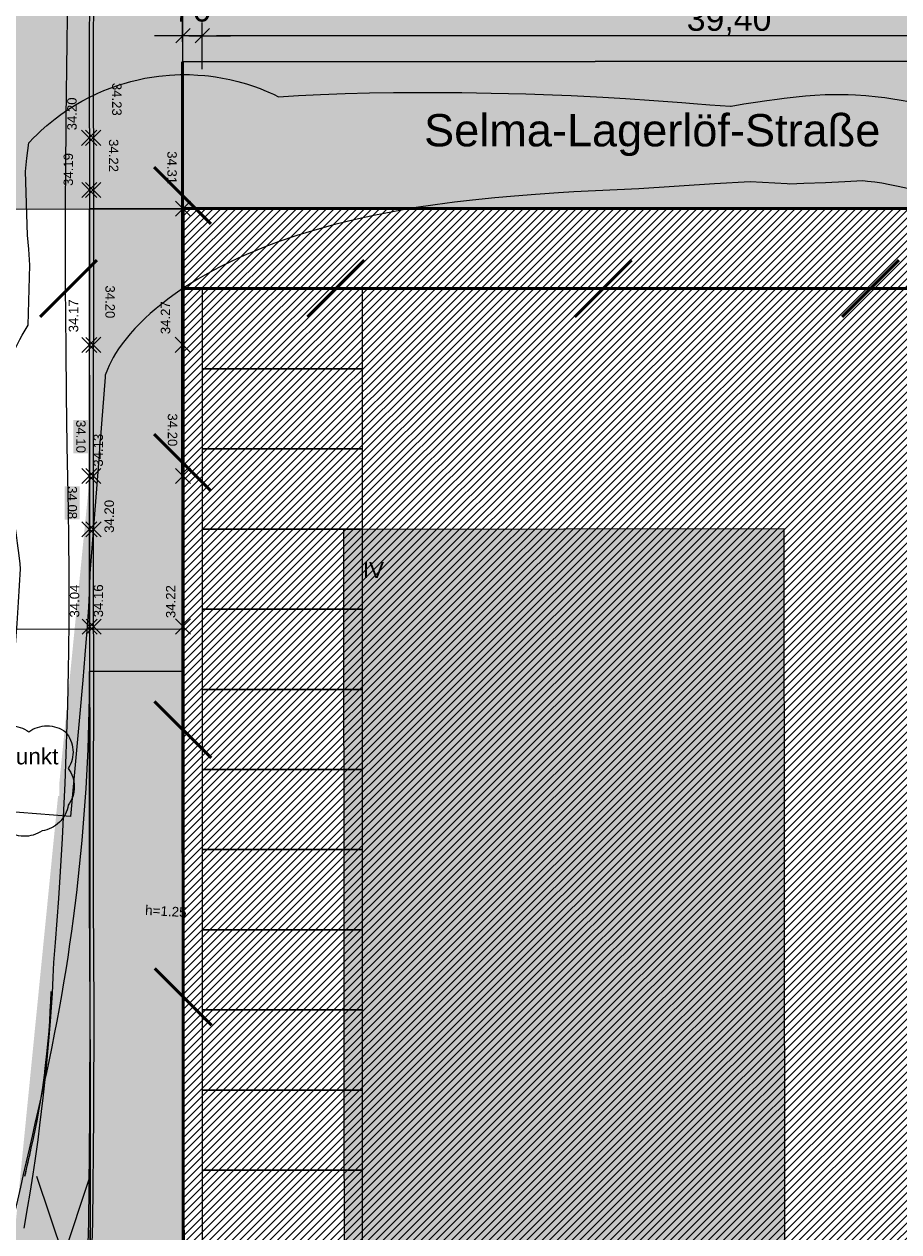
# Model space of a CAD drawing. Header units: metres. Extents: x -5203299 to 2078834, y 245743 to 5817682.
# Tile 994 of 1056: x 366608 to 366641, y 5814050 to 5814095. Entities that reach past the tile are written whole.
import ezdxf

# ---------------------------------------------------------------- set-up
doc = ezdxf.new("R2010")
doc.units = ezdxf.units.M
doc.header["$LTSCALE"] = 0.5
doc.header["$PDMODE"] = 1
doc.header["$PDSIZE"] = -2
doc.layers.get('0').update_dxf_attribs({"lineweight": 25})
for name, color, linetype, lineweight in [('01.01_Text-Beschriftung Geschosse', 7, 'Continuous', 25), ('02.02_Nutzung. Gebäude-Gewerbe Neubau', 7, 'Continuous', 9), ('03_CS-XREF_Verm_KADEN_24_08_02-MK_Lageplan_Verkehr_LZ Randstein', 7, 'Continuous', 25), ('03_CS-XREF_Verm_KADEN_24_08_02-MK_Lageplan_Verkehr_LZ Randstein-2', 7, 'Continuous', 25), ('30 -39 Baustelle- Fläche', 7, 'Continuous', 15), ('99.02_Vermesserplan-Höhe EIF', 7, 'Continuous', 18), ('99.02_Vermesserplan-Höhenpunkt Böschung', 7, 'Continuous', 18), ('99.04_Ausf Ketziner Str-S-Achse-Berechnungen', 7, 'Continuous', 20), ('99.04_Ausf Ketziner Str-S-Borde-Kantenstein', 7, 'Continuous', 25), ('99.04_Erschließung_VP-S-Borde-Kantenstein', 7, 'Continuous', 25), ('AutoTurn-Lastzug mit Sattelzug', 7, 'Continuous', 9), ('Bemaßung', 7, 'Continuous', 5), ('Keine', 7, 'Continuous', 9), ('SB-PUNKTE-00000-0000-HOE', 7, 'Continuous', 18), ('SB-PUNKTE-00000-0000-PKT', 7, 'Continuous', 18), ('SB-PUNKTE-00000-0000-SYM', 7, 'Continuous', 18)]:
    doc.layers.add(name, color=color, linetype=linetype, lineweight=lineweight)
for name, color, linetype, lineweight, true_color in [('30 -34 Innenwände- 4 Türen_Fenster', 7, 'Continuous', 15, 0x9955ff), ('70 -76 Bemaßung- 2 Allgemein', 7, 'Continuous', 5, 0x6666cc), ('70 -77 Revision- 2 Wolken', 7, 'Continuous', 18, 0x944cff), ('99.04_Ausf Ketziner Str-E-EZF-NA 0.25', 7, 'Continuous', 25, 0x729900), ('99.04_Ausf Ketziner Str-S-Borde-Begrenzungslinie-Rampe', 1, 'Continuous', 18, 0xff0000), ('99.04_Ausf Ketziner Str-S-Markierung-Hilfslinien', 6, 'Continuous', 25, 0xff00ff), ('99.04_Ausf Ketziner Str-S_Hilfslinien', 6, 'Continuous', 25, 0xff00ff), ('99.04_Erschließung_VP-S-Farben-Fahrbahn-Betonsteinpflaster', 7, 'Continuous', 25, 0xbababa), ('99.04_Erschließung_VP-S-Farben-Gehweg-Betonsteinpflaster', 7, 'Continuous', 25, 0xffd6a8), ('99.04_Erschließung_VP-S-Farben-Grünflächen', 7, 'Continuous', 25, 0xc2e687)]:
    doc.layers.add(name, color=color, linetype=linetype, lineweight=lineweight, true_color=true_color)
doc.styles.add('Arial', font='arial.ttf')
doc.dimstyles.new('k+k 1_50', dxfattribs={"dimtxt": 0.906198, "dimasz": 0.5302, "dimexe": 0.5, "dimexo": 1.5, "dimgap": 0.1, "dimtad": 1, "dimdec": 3, "dimtxsty": 'Arial', "dimblk": 'VW_SLASH', "dimblk1": 'VW_SLASH', "dimblk2": 'VW_SLASH', "dimcen": 0, "dimdle": 0.5, "dimadec": 3, "dimazin": 0, "dimtfac": 0.75, "dimtdec": 3, "dimtix": 1, "dimtmove": 0, "dimatfit": 0, "dimldrblk": 'VW_SLASH-1', "dimfxl": 1.25, "dimfxlon": 1, "dimfrac": 2, "dimtolj": 1, "dimarcsym": 0})

# ---------------------------------------------------------------- blocks, each defined once
blk = doc.blocks.new('_25-01-10_187 KRA_CS_LP4_Außenanlagenplan (3D)')
at = {"layer": '03_CS-XREF_Verm_KADEN_24_08_02-MK_Lageplan_Verkehr_LZ Randstein', "linetype": 'Continuous', "lineweight": 0}
h = blk.add_hatch(color=7, dxfattribs=at)
edge = h.paths.add_edge_path()
edge.add_arc((366638.555, 5814008.013), 34.822, 163.5787, 172.3262, ccw=False)
edge.add_line((366605.154, 5814017.857), (366606.324, 5814021.698))
edge.add_arc((366576.523, 5814032.624), 31.74, 339.8639, 345.2838)
edge.add_line((366607.223, 5814024.561), (366607.714, 5814026.51))
edge.add_line((366607.714, 5814026.51), (366608.526, 5814030.422))
edge.add_line((366608.526, 5814030.422), (366609.239, 5814034.358))
edge.add_line((366609.239, 5814034.358), (366609.778, 5814038.33))
edge.add_line((366609.778, 5814038.33), (366610.157, 5814042.312))
edge.add_line((366610.157, 5814042.312), (366610.383, 5814046.306))
edge.add_line((366610.383, 5814046.306), (366610.516, 5814050.319))
edge.add_line((366610.516, 5814050.319), (366610.556, 5814054.313))
edge.add_line((366610.556, 5814054.313), (366610.558, 5814058.323))
edge.add_line((366610.558, 5814058.323), (366610.54, 5814062.326))
edge.add_line((366610.54, 5814062.326), (366610.544, 5814066.336))
edge.add_line((366610.544, 5814066.336), (366610.545, 5814070.339))
edge.add_line((366610.545, 5814070.339), (366610.542, 5814074.344))
edge.add_line((366610.542, 5814074.344), (366610.542, 5814078.168))
edge.add_line((366610.542, 5814078.168), (366604.045, 5814012.663))
h = blk.add_hatch(color=7, dxfattribs=at)
edge = h.paths.add_edge_path()
edge.add_arc((366638.555, 5814008.013), 34.672, 163.5799, 172.3262, ccw=False)
edge.add_line((366605.298, 5814017.814), (366606.466, 5814021.65))
edge.add_arc((366576.523, 5814032.625), 31.891, 339.8715, 345.2851)
edge.add_line((366607.368, 5814024.524), (366607.86, 5814026.476))
edge.add_line((366607.86, 5814026.476), (366608.674, 5814030.393))
edge.add_line((366608.674, 5814030.393), (366609.387, 5814034.334))
edge.add_line((366609.387, 5814034.334), (366609.927, 5814038.313))
edge.add_line((366609.927, 5814038.313), (366610.306, 5814042.301))
edge.add_line((366610.306, 5814042.301), (366610.533, 5814046.3))
edge.add_line((366610.533, 5814046.3), (366610.666, 5814050.316))
edge.add_line((366610.666, 5814050.316), (366610.706, 5814054.313))
edge.add_line((366610.706, 5814054.313), (366610.708, 5814058.323))
edge.add_line((366610.708, 5814058.323), (366610.69, 5814062.326))
edge.add_line((366610.69, 5814062.326), (366610.694, 5814066.336))
edge.add_line((366610.694, 5814066.336), (366610.695, 5814070.339))
edge.add_line((366610.695, 5814070.339), (366610.692, 5814074.344))
edge.add_line((366610.692, 5814074.344), (366610.692, 5814078.168))
edge.add_line((366610.692, 5814078.168), (366604.194, 5814012.643))
at = {"layer": '03_CS-XREF_Verm_KADEN_24_08_02-MK_Lageplan_Verkehr_LZ Randstein-2', "linetype": 'Continuous', "lineweight": 0}
for points in [[(366610.542, 5814078.17), (366610.533, 5814081.214), (366610.546, 5814085.26), (366610.555, 5814089.262), (366610.541, 5814093.275), (366610.546, 5814097.273), (366610.54, 5814101.306), (366610.528, 5814105.519)], [(366610.692, 5814078.171), (366610.683, 5814081.214), (366610.696, 5814085.259), (366610.705, 5814089.262), (366610.691, 5814093.276), (366610.696, 5814097.273), (366610.69, 5814101.307), (366610.678, 5814105.519)]]:
    blk.add_hatch(color=7, dxfattribs=at).paths.add_polyline_path(points)
at = {"layer": '03_CS-XREF_Verm_KADEN_24_08_02-MK_Lageplan_Verkehr_LZ Randstein', "lineweight": 9, "flags": 128}
for points in [[(366604.045, 5814012.663, -0.038186), (366605.154, 5814017.857), (366606.324, 5814021.698, 0.023653), (366607.223, 5814024.561), (366607.714, 5814026.51), (366608.526, 5814030.422), (366609.239, 5814034.358), (366609.778, 5814038.33), (366610.157, 5814042.312), (366610.383, 5814046.306), (366610.516, 5814050.319), (366610.556, 5814054.313), (366610.558, 5814058.323), (366610.54, 5814062.326), (366610.544, 5814066.336), (366610.545, 5814070.339), (366610.542, 5814074.344), (366610.542, 5814078.168)], [(366604.194, 5814012.643, -0.038182), (366605.298, 5814017.814), (366606.466, 5814021.65, 0.023626), (366607.368, 5814024.524), (366607.86, 5814026.476), (366608.674, 5814030.393), (366609.387, 5814034.334), (366609.927, 5814038.313), (366610.306, 5814042.301), (366610.533, 5814046.3), (366610.666, 5814050.316), (366610.706, 5814054.313), (366610.708, 5814058.323), (366610.69, 5814062.326), (366610.694, 5814066.336), (366610.695, 5814070.339), (366610.692, 5814074.344), (366610.692, 5814078.168)]]:
    blk.add_lwpolyline(points, format="xyb", dxfattribs=at)
at = {"layer": '03_CS-XREF_Verm_KADEN_24_08_02-MK_Lageplan_Verkehr_LZ Randstein-2', "lineweight": 9, "flags": 128}
for points in [[(366610.542, 5814078.17), (366610.533, 5814081.214), (366610.546, 5814085.26), (366610.555, 5814089.262), (366610.541, 5814093.275), (366610.546, 5814097.273), (366610.54, 5814101.306), (366610.528, 5814105.519)], [(366610.692, 5814078.171), (366610.683, 5814081.214), (366610.696, 5814085.259), (366610.705, 5814089.262), (366610.691, 5814093.276), (366610.696, 5814097.273), (366610.69, 5814101.307), (366610.678, 5814105.519)]]:
    blk.add_lwpolyline(points, dxfattribs=at)
blk = doc.blocks.new('Gruppe-695')
at = {"layer": 'SB-PUNKTE-00000-0000-SYM', "color": 7}
for p, q in [((18.006, -114.514), (17.44, -115.08)), ((17.44, -114.514), (18.006, -115.08))]:
    blk.add_line(p, q, dxfattribs=at)
blk = doc.blocks.new('Gruppe-699')
at = {"layer": 'SB-PUNKTE-00000-0000-SYM', "color": 7}
for p, q in [((21.512, -122.261), (20.946, -122.827)), ((20.946, -122.261), (21.512, -122.827))]:
    blk.add_line(p, q, dxfattribs=at)
blk = doc.blocks.new('Gruppe-700')
at = {"layer": 'SB-PUNKTE-00000-0000-SYM', "color": 7}
for p, q in [((18.012, -122.264), (17.446, -122.83)), ((17.446, -122.264), (18.012, -122.83))]:
    blk.add_line(p, q, dxfattribs=at)
blk = doc.blocks.new('Gruppe-703')
at = {"layer": 'SB-PUNKTE-00000-0000-SYM', "color": 7}
for p, q in [((21.521, -132.805), (20.955, -133.371)), ((20.955, -132.805), (21.521, -133.371))]:
    blk.add_line(p, q, dxfattribs=at)
blk = doc.blocks.new('Gruppe-704')
at = {"layer": 'SB-PUNKTE-00000-0000-SYM', "color": 7}
for p, q in [((18.171, -132.808), (17.605, -133.374)), ((17.605, -132.808), (18.171, -133.374))]:
    blk.add_line(p, q, dxfattribs=at)
blk = doc.blocks.new('Gruppe-705')
at = {"layer": 'SB-PUNKTE-00000-0000-SYM', "color": 7}
for p, q in [((18.021, -132.808), (17.455, -133.374)), ((17.455, -132.808), (18.021, -133.374))]:
    blk.add_line(p, q, dxfattribs=at)
blk = doc.blocks.new('Gruppe-738')
at = {"layer": 'SB-PUNKTE-00000-0000-SYM', "color": 7}
for p, q in [((18.009, -116.467), (17.443, -117.033)), ((17.443, -116.467), (18.009, -117.033))]:
    blk.add_line(p, q, dxfattribs=at)
blk = doc.blocks.new('Gruppe-742')
at = {"layer": 'SB-PUNKTE-00000-0000-SYM', "color": 7}
for p, q in [((20.95, -117.733), (21.516, -117.166)), ((20.95, -117.167), (21.516, -117.732))]:
    blk.add_line(p, q, dxfattribs=at)
blk = doc.blocks.new('Gruppe-839')
at = {"layer": 'SB-PUNKTE-00000-0000-SYM', "color": 7}
for p, q in [((17.45, -129.17), (18.017, -129.735)), ((17.451, -129.736), (18.016, -129.169))]:
    blk.add_line(p, q, dxfattribs=at)
blk = doc.blocks.new('Gruppe-840')
at = {"layer": 'SB-PUNKTE-00000-0000-SYM', "color": 7}
for p, q in [((18.166, -129.169), (17.6, -129.735)), ((17.6, -129.169), (18.166, -129.735))]:
    blk.add_line(p, q, dxfattribs=at)
blk = doc.blocks.new('Gruppe-841')
at = {"layer": 'SB-PUNKTE-00000-0000-SYM', "color": 7}
for p, q in [((17.449, -127.17), (18.015, -127.736)), ((17.449, -127.736), (18.015, -127.17))]:
    blk.add_line(p, q, dxfattribs=at)
blk = doc.blocks.new('Gruppe-842')
at = {"layer": 'SB-PUNKTE-00000-0000-SYM', "color": 7}
for p, q in [((18.165, -127.17), (17.599, -127.736)), ((17.599, -127.17), (18.165, -127.736))]:
    blk.add_line(p, q, dxfattribs=at)
blk = doc.blocks.new('Gruppe-856')
at = {"layer": 'SB-PUNKTE-00000-0000-SYM', "color": 7}
for p, q in [((20.95, -127.734), (21.516, -127.167)), ((20.95, -127.168), (21.516, -127.733))]:
    blk.add_line(p, q, dxfattribs=at)
blk = doc.blocks.new('Gruppe-885')
at = {"layer": 'SB-PUNKTE-00000-0000-SYM', "color": 7}
for p, q in [((17.595, -122.83), (18.161, -122.263)), ((17.595, -122.264), (18.161, -122.829))]:
    blk.add_line(p, q, dxfattribs=at)
blk = doc.blocks.new('Gruppe-886')
at = {"layer": 'SB-PUNKTE-00000-0000-SYM', "color": 7}
for p, q in [((17.59, -116.467), (18.157, -117.033)), ((17.591, -117.033), (18.156, -116.467))]:
    blk.add_line(p, q, dxfattribs=at)
blk = doc.blocks.new('Gruppe-887')
at = {"layer": 'SB-PUNKTE-00000-0000-SYM', "color": 7}
for p, q in [((17.589, -114.514), (18.155, -115.08)), ((17.589, -115.08), (18.155, -114.514))]:
    blk.add_line(p, q, dxfattribs=at)
blk = doc.blocks.new('_23-07-06_Massenplan_TB_Weiterführende Schule (3D)')
at = {"layer": '02.02_Nutzung. Gebäude-Gewerbe Neubau', "linetype": 'Continuous', "lineweight": 0}
blk.add_hatch(color=9, dxfattribs=at).paths.add_polyline_path([(43.735, -129.438), (27.235, -129.452), (27.303, -210.452), (73.303, -210.413), (73.289, -193.913), (43.789, -193.938)])
at = {"layer": '99.04_Ausf Ketziner Str-E-EZF-NA 0.25', "linetype": 'Continuous', "lineweight": 0, "true_color": 0xdfff80}
blk.add_hatch(color=61, dxfattribs=at).paths.add_polyline_path([(17.77, -171.896), (21.27, -171.893), (21.239, -134.779), (17.739, -134.774), (17.757, -153.666)])
at = {"layer": '99.04_Erschließung_VP-S-Farben-Fahrbahn-Betonsteinpflaster', "linetype": 'Continuous', "lineweight": 0, "true_color": 0xbababa}
for points in [[(6.225, -117.464), (21.225, -117.451), (21.214, -104.951), (6.214, -104.97)], [(21.225, -117.451), (160.224, -117.339), (160.22, -111.839), (21.22, -111.951)]]:
    blk.add_hatch(color=9, dxfattribs=at).paths.add_polyline_path(points)
at = {"layer": '99.04_Erschließung_VP-S-Farben-Gehweg-Betonsteinpflaster', "linetype": 'Continuous', "lineweight": 0, "true_color": 0xffd6a8}
h = blk.add_hatch(color=41, dxfattribs=at)
edge = h.paths.add_edge_path()
edge.add_line((21.225, -117.451), (17.725, -117.454))
edge.add_line((17.725, -117.454), (17.756, -154.769))
edge.add_line((17.756, -154.769), (17.756, -154.769))
edge.add_arc((-85.494, -154.855), 103.25, -21.56029, 0.04811, ccw=False)
edge.add_line((10.532, -192.798), (10.532, -192.798))
edge.add_line((10.532, -192.798), (10.044, -194.059))
edge.add_line((10.044, -194.059), (10.044, -194.059))
edge.add_arc((19.196, -198.148), 10.024, 155.9248, 248.2984)
edge.add_line((15.489, -207.461), (15.489, -207.461))
edge.add_line((15.489, -207.461), (19.374, -209.264))
edge.add_line((19.374, -209.264), (20.859, -206.094))
edge.add_line((20.859, -206.094), (16.859, -204.239))
edge.add_arc((19.204, -198.14), 6.534, 156.0236, 248.9694, ccw=False)
edge.add_line((13.234, -195.485), (13.787, -194.084))
edge.add_line((13.787, -194.084), (13.787, -194.084))
edge.add_arc((-85.494, -154.855), 106.75, 338.43971, 360.04811)
edge.add_line((21.256, -154.766), (21.256, -154.766))
edge.add_line((21.256, -154.766), (21.225, -117.451))
h = blk.add_hatch(color=41, dxfattribs=at)
edge = h.paths.add_edge_path()
edge.add_line((21.225, -117.451), (17.725, -117.454))
edge.add_line((17.725, -117.454), (17.756, -154.769))
edge.add_arc((-85.494, -154.855), 103.25, -21.56029, 0.04811, ccw=False)
edge.add_line((10.532, -192.798), (10.044, -194.059))
edge.add_line((10.044, -194.059), (10.044, -194.059))
edge.add_arc((19.196, -198.148), 10.024, 155.9248, 248.2984)
edge.add_line((15.489, -207.461), (15.489, -207.461))
edge.add_line((15.489, -207.461), (19.374, -209.264))
edge.add_line((19.374, -209.264), (20.859, -206.094))
edge.add_line((20.859, -206.094), (16.859, -204.239))
edge.add_arc((19.204, -198.14), 6.534, 156.0236, 248.9694, ccw=False)
edge.add_line((13.234, -195.485), (13.787, -194.084))
edge.add_line((13.787, -194.084), (13.787, -194.084))
edge.add_arc((-85.494, -154.855), 106.75, 338.43971, 360.04811)
edge.add_line((21.256, -154.766), (21.256, -154.766))
edge.add_line((21.256, -154.766), (21.225, -117.451))
at = {"layer": '99.04_Erschließung_VP-S-Farben-Grünflächen', "linetype": 'Continuous', "lineweight": 0, "true_color": 0xc2e687}
blk.add_hatch(color=71, dxfattribs=at).paths.add_polyline_path([(21.218, -108.951), (21.22, -111.951), (160.22, -111.839), (160.217, -108.839)])
at = {"layer": '02.02_Nutzung. Gebäude-Gewerbe Neubau', "flags": 128}
blk.add_lwpolyline([(43.735, -129.438), (27.235, -129.452), (27.303, -210.452), (73.303, -210.413), (73.289, -193.913), (43.789, -193.938)], close=True, dxfattribs=at)
at = {"layer": '99.02_Vermesserplan-Höhenpunkt Böschung', "color": 255, "linetype": 'Continuous', "lineweight": 5, "transparency": 33554687}
for p in [(36.289, -149.402, 33.464), (41.962, -150.789, 33.576)]:
    blk.add_point(p, dxfattribs=at)
at = {"layer": '99.04_Ausf Ketziner Str-E-EZF-NA 0.25', "lineweight": 5, "flags": 128}
blk.add_lwpolyline([(17.77, -171.896), (21.27, -171.893), (21.239, -134.779), (17.739, -134.774), (17.757, -153.666)], close=True, dxfattribs=at)
at = {"layer": '99.04_Ausf Ketziner Str-S-Achse-Berechnungen', "linetype": 'Continuous', "flags": 128}
blk.add_lwpolyline([(12.473, -180.729, -0.187811), (11.166, -170.654), (12.434, -165.52, 0.00541), (16.03, -150.259, 0.055414), (17.739, -134.768)], format="xyb", dxfattribs=at)
at = {"layer": '99.04_Ausf Ketziner Str-S-Borde-Begrenzungslinie-Rampe', "flags": 128}
blk.add_lwpolyline([(15.757, -153.668), (16.76, -156.667), (17.757, -153.666)], dxfattribs=at)
at = {"layer": '99.04_Ausf Ketziner Str-S-Borde-Kantenstein'}
blk.add_line((21.239, -134.779), (21.293, -198.774), dxfattribs=at)
at = {"layer": '99.04_Ausf Ketziner Str-S-Markierung-Hilfslinien', "flags": 128}
blk.add_lwpolyline([(21.295, -200.759), (21.27, -171.694), (21.27, -167.582), (21.246, -142.183), (21.238, -133.184), (6.238, -133.197)], dxfattribs=at)
blk.add_lwpolyline([(15.318, -153.668), (15.318, -153.668, 0.000373), (15.559, -152.614), (15.559, -152.614), (15.559, -152.614, 0.049265), (16.299, -146.751), (16.299, -146.751)], format="xyb", dxfattribs=at)
at = {"layer": '99.04_Ausf Ketziner Str-S_Hilfslinien', "lineweight": 5}
for p, q in [((16.299, -146.751), (16.255, -147.75)), ((16.068, -149.741), (16.178, -148.747)), ((15.749, -151.715), (15.925, -150.731)), ((15.318, -153.668), (15.541, -152.693))]:
    blk.add_line(p, q, dxfattribs=at)
at = {"layer": '99.04_Erschließung_VP-S-Borde-Kantenstein', "linetype": 'Continuous', "lineweight": 9}
blk.add_line((21.216, -106.951), (21.22, -111.951), dxfattribs=at)
at = {"layer": '99.04_Erschließung_VP-S-Borde-Kantenstein', "linetype": 'Continuous', "lineweight": 9, "flags": 128}
blk.add_lwpolyline([(21.225, -117.451), (21.256, -154.766), (21.256, -154.766, -0.094565), (13.787, -194.084), (13.787, -194.084), (13.234, -195.485)], format="xyb", dxfattribs=at)
at = {"layer": '99.04_Erschließung_VP-S-Farben-Fahrbahn-Betonsteinpflaster', "flags": 128}
for points in [[(6.225, -117.464), (21.225, -117.451), (21.214, -104.951), (6.214, -104.97)], [(21.225, -117.451), (160.224, -117.339), (160.22, -111.839), (21.22, -111.951)]]:
    blk.add_lwpolyline(points, close=True, dxfattribs=at)
at = {"layer": '99.04_Erschließung_VP-S-Farben-Gehweg-Betonsteinpflaster', "flags": 128}
for points in [[(21.225, -117.451), (17.725, -117.454), (17.756, -154.769), (17.756, -154.769, -0.094565), (10.532, -192.798), (10.532, -192.798), (10.044, -194.059), (10.044, -194.059, 0.4264), (15.489, -207.461), (15.489, -207.461), (19.374, -209.264), (20.859, -206.094), (16.859, -204.239, -0.429354), (13.234, -195.485), (13.787, -194.084), (13.787, -194.084, 0.094565), (21.256, -154.766), (21.256, -154.766)], [(21.225, -117.451), (17.725, -117.454), (17.756, -154.769, -0.094565), (10.532, -192.798), (10.044, -194.059), (10.044, -194.059, 0.4264), (15.489, -207.461), (15.489, -207.461), (19.374, -209.264), (20.859, -206.094), (16.859, -204.239, -0.429354), (13.234, -195.485), (13.787, -194.084), (13.787, -194.084, 0.094565), (21.256, -154.766), (21.256, -154.766)]]:
    blk.add_lwpolyline(points, format="xyb", close=True, dxfattribs=at)
at = {"layer": '99.04_Erschließung_VP-S-Farben-Grünflächen', "flags": 128}
blk.add_lwpolyline([(21.218, -108.951), (21.22, -111.951), (160.22, -111.839), (160.217, -108.839)], close=True, dxfattribs=at)
at = {"layer": 'SB-PUNKTE-00000-0000-HOE', "color": 7}
for points in [[(18.477, -112.737), (18.478, -113.982), (19.03, -112.736), (19.031, -113.982)], [(18.477, -112.737), (18.478, -113.982), (19.03, -112.736), (19.031, -113.982)], [(18.357, -114.842), (18.358, -116.088), (18.91, -114.842), (18.911, -116.087)], [(18.357, -114.842), (18.358, -116.088), (18.91, -114.842), (18.911, -116.087)], [(20.541, -115.297), (20.542, -116.543), (21.094, -115.296), (21.095, -116.542)], [(20.541, -115.297), (20.542, -116.543), (21.094, -115.296), (21.095, -116.542)], [(18.224, -120.32), (18.226, -121.566), (18.778, -120.32), (18.779, -121.565)], [(18.224, -120.32), (18.226, -121.566), (18.778, -120.32), (18.779, -121.565)], [(20.56, -125.111), (20.561, -126.357), (21.113, -125.111), (21.114, -126.356)], [(20.56, -125.111), (20.561, -126.357), (21.113, -125.111), (21.114, -126.356)], [(17.131, -125.36), (17.132, -126.606), (17.684, -125.36), (17.685, -126.606)], [(17.131, -125.36), (17.132, -126.606), (17.684, -125.36), (17.685, -126.606)], [(16.81, -127.837), (16.811, -129.083), (17.363, -127.836), (17.364, -129.082)], [(16.81, -127.837), (16.811, -129.083), (17.363, -127.836), (17.364, -129.082)]]:
    blk.add_solid(points, dxfattribs=at)
at = {"layer": 'SB-PUNKTE-00000-0000-PKT', "color": 7}
for name in ['Gruppe-695', 'Gruppe-887', 'Gruppe-738', 'Gruppe-886', 'Gruppe-742', 'Gruppe-700', 'Gruppe-885', 'Gruppe-699', 'Gruppe-841', 'Gruppe-842', 'Gruppe-856', 'Gruppe-839', 'Gruppe-840', 'Gruppe-705', 'Gruppe-704', 'Gruppe-703']:
    blk.add_blockref(name, (0, 0), dxfattribs=at)
at = {"layer": '01.01_Text-Beschriftung Geschosse', "color": 7, "insert": (27.961, -130.671), "char_height": 0.6041, "width": 4.767, "attachment_point": 1, "rotation": 0.0481, "line_spacing_factor": 4, "style": 'Arial'}
blk.add_mtext('IV', dxfattribs=at)
at = {"layer": '99.02_Vermesserplan-Höhe EIF', "color": 7, "insert": (21.378, -143.608), "char_height": 0.36, "attachment_point": 3, "rotation": 356.8759, "line_spacing_factor": 0.251004, "style": 'Arial'}
blk.add_mtext('h=1.25', dxfattribs=at)
at = {"layer": 'SB-PUNKTE-00000-0000-HOE', "char_height": 0.3524, "attachment_point": 1, "line_spacing_factor": 0.25, "style": 'Arial'}
for s, insert, rotation in [('34.23', (18.935, -112.736), 270.0481), ('34.20', (16.903, -114.515), 90.0481), ('34.22', (18.815, -114.842), 270.0481), ('34.19', (16.766, -116.595), 90.0481), ('34.31', (21, -115.296), 270.0481), ('34.20', (18.683, -120.32), 270.0481), ('34.17', (16.961, -122.076), 90.0481), ('34.27', (20.402, -122.144), 90.0481), ('34.20', (21.018, -125.111), 270.0481), ('34.10', (17.59, -125.36), 270.0481), ('34.13', (17.885, -127.105), 90.0481), ('34.08', (17.268, -127.836), 270.0481), ('34.20', (18.297, -129.581), 90.0481), ('34.16', (17.891, -132.743), 90.0481), ('34.04', (17.001, -132.752), 90.0481), ('34.22', (20.598, -132.773), 90.0481)]:
    blk.add_mtext(s, dxfattribs=dict(at, insert=insert, rotation=rotation))
blk = doc.blocks.new('Gruppe-985')
at = {"layer": 'AutoTurn-Lastzug mit Sattelzug', "color": 252, "linetype": 'Continuous', "lineweight": 25, "true_color": 0x888888, "flags": 128}
blk.add_lwpolyline([(16.922, -108.308), (16.884, -111.242), (16.852, -114.06), (16.833, -116.189), (16.827, -116.989), (16.827, -118.816), (16.831, -120.34), (16.845, -122.68), (16.862, -124.411), (16.888, -126.323), (16.909, -127.538), (16.936, -128.724), (16.952, -129.823), (16.961, -131.05), (16.962, -132.175), (16.959, -132.891), (16.948, -133.991), (16.937, -134.707), (16.909, -136.028), (16.878, -137.119), (16.853, -137.864), (16.81, -138.964), (16.777, -139.703), (16.71, -141.029), (16.639, -142.255), (16.573, -143.276), (16.516, -144.092), (16.454, -144.922), (16.394, -145.662), (16.368, -146.215), (16.333, -146.832), (16.262, -147.873), (16.204, -148.601), (16.101, -149.714), (15.992, -150.735), (15.869, -151.755), (15.797, -152.301), (15.687, -153.086), (15.612, -153.587), (15.5, -154.297), (15.417, -154.798), (15.275, -155.608)], dxfattribs=at)
blk = doc.blocks.new('Gruppe-986')
at = {"layer": 'Keine', "color": 7, "transparency": 33554687}
blk.add_blockref('Gruppe-985', (0, 0), dxfattribs=at)
blk = doc.blocks.new('Gruppe-992')
at = {"layer": '30 -39 Baustelle- Fläche', "color": 252, "linetype": 'Continuous', "lineweight": 25, "true_color": 0x888888, "flags": 128}
blk.add_lwpolyline([(14.811, -135.824), (14.811, -135.819), (14.922, -134.406), (15.026, -132.972), (15.079, -132.177), (15.152, -130.935), (15.135, -130.739), (15.102, -130.426), (15.044, -129.97), (14.986, -129.566), (14.943, -129.289), (14.839, -128.663), (14.653, -127.599), (14.538, -126.919), (14.484, -126.586), (14.405, -126.066), (14.31, -125.378), (14.313, -125.19), (14.322, -125.018), (14.345, -124.76), (14.37, -124.572), (14.4, -124.387), (14.454, -124.122), (14.501, -123.93), (14.573, -123.674), (14.616, -123.539), (14.69, -123.323), (14.77, -123.114), (14.87, -122.877), (14.964, -122.672), (15.127, -122.347), (15.221, -122.176), (15.329, -121.991), (15.44, -121.811), (15.5, -119.562), (15.46, -118.968), (15.419, -118.441), (15.336, -116.054), (15.394, -115.557), (15.47, -114.986), (15.479, -114.973), (15.642, -114.801), (15.759, -114.684), (15.932, -114.52), (16.141, -114.333), (16.445, -114.085), (16.662, -113.923), (16.915, -113.748), (17.213, -113.559), (17.45, -113.422), (17.738, -113.27), (17.922, -113.18), (18.043, -113.125), (18.278, -113.023), (18.403, -112.973), (18.652, -112.88), (18.885, -112.802), (19.027, -112.758), (19.286, -112.685), (19.552, -112.621), (19.808, -112.567), (20.07, -112.522), (20.325, -112.487), (20.466, -112.471), (20.73, -112.447), (21.128, -112.429), (21.483, -112.43), (21.793, -112.444), (22.057, -112.465), (22.19, -112.479), (22.446, -112.513), (22.715, -112.558), (22.985, -112.612), (23.28, -112.683), (23.615, -112.778), (23.877, -112.864), (24.123, -112.954), (24.254, -113.006), (24.496, -113.108), (24.621, -113.165), (24.812, -113.258), (25.562, -113.213), (26.377, -113.174), (27.299, -113.14), (28.211, -113.116), (29.115, -113.101), (29.787, -113.095), (30.787, -113.094), (31.668, -113.1), (32.761, -113.117), (34.061, -113.15), (35.057, -113.185), (35.756, -113.214), (36.948, -113.273), (37.796, -113.322), (38.852, -113.392), (39.903, -113.471), (40.335, -113.506), (40.951, -113.561), (41.726, -113.608), (41.748, -113.607), (42.216, -113.528), (42.659, -113.458), (43.085, -113.395), (43.463, -113.343), (43.73, -113.309), (44.173, -113.258), (44.527, -113.223), (44.879, -113.193), (45.26, -113.177), (45.546, -113.172), (45.832, -113.172), (46.118, -113.178), (46.404, -113.19), (46.785, -113.214), (47.25, -113.258), (47.496, -113.287), (47.717, -113.317), (48.108, -113.379), (48.389, -113.43), (48.573, -113.468), (51.076, -113.301), (51.748, -113.213), (52.141, -113.157), (54.529, -112.921), (54.883, -113.09), (55.077, -113.189), (55.29, -113.305), (55.493, -113.421), (55.706, -113.549), (56.034, -113.759), (56.209, -113.879), (56.384, -114.004), (56.7, -114.242), (56.965, -114.457), (57.16, -114.624), (57.426, -114.867), (57.712, -115.147), (57.867, -115.307), (58.029, -115.483), (58.261, -115.747), (58.416, -115.936), (58.57, -116.132), (58.712, -116.321), (58.847, -116.508), (58.958, -116.67), (59.118, -116.913), (59.314, -117.234), (59.435, -117.444), (59.521, -117.603), (59.714, -117.979), (59.817, -118.198), (59.916, -118.42), (60.031, -118.698), (60.143, -118.989), (60.264, -119.34), (60.33, -119.556), (60.484, -119.858), (60.677, -120.265), (60.811, -120.566), (60.977, -120.964), (61.151, -121.418), (61.258, -121.719), (61.403, -122.162), (61.535, -122.609), (61.614, -122.903), (61.698, -123.241), (61.794, -123.676), (61.861, -124.018), (61.913, -124.316), (61.985, -124.797), (62.025, -125.125), (62.06, -125.46), (62.087, -125.795), (62.101, -126.018), (62.112, -126.24), (62.123, -126.571), (62.126, -127.067), (62.12, -127.391), (62.113, -127.588), (62.094, -127.947), (62.059, -128.394), (62.013, -128.824), (61.96, -129.224), (61.897, -129.625), (61.815, -130.067), (61.699, -130.599), (61.587, -131.044), (61.465, -131.478), (61.367, -131.795), (61.226, -132.217), (61.067, -132.649), (60.939, -132.973), (60.765, -133.383), (60.579, -133.789), (60.528, -133.786), (58.041, -133.535), (58.281, -131.152), (58.42, -130.729), (58.551, -130.276), (58.616, -130.025), (58.685, -129.73), (58.686, -129.718), (58.675, -129.693), (55.407, -122.471), (55.271, -122.191), (55.151, -121.961), (55.058, -121.794), (55.005, -121.699), (54.853, -121.443), (54.691, -121.187), (54.547, -120.973), (54.343, -120.688), (54.191, -120.487), (54.007, -120.257), (53.854, -120.076), (53.629, -119.823), (53.453, -119.637), (53.204, -119.388), (53.017, -119.211), (52.786, -119.004), (52.577, -118.827), (52.335, -118.633), (52.114, -118.466), (51.89, -118.306), (51.558, -118.084), (51.372, -117.966), (51.173, -117.847), (50.879, -117.681), (50.643, -117.557), (50.332, -117.404), (50.085, -117.291), (49.855, -117.193), (49.521, -117.061), (49.27, -116.97), (48.959, -116.867), (48.584, -116.754), (48.234, -116.666), (47.935, -116.599), (47.681, -116.549), (47.384, -116.498), (47.124, -116.46), (46.85, -116.426), (46.676, -116.408), (46, -116.446), (45.281, -116.48), (44.46, -116.51), (43.946, -116.524), (43.845, -116.512), (42.456, -116.446), (41.127, -116.519), (38.288, -116.709), (35.864, -116.815), (35.281, -116.852), (34.423, -116.912), (33.642, -116.973), (32.907, -117.038), (32.061, -117.124), (31.399, -117.2), (30.672, -117.297), (29.876, -117.419), (29.142, -117.547), (28.377, -117.698), (27.691, -117.85), (26.919, -118.04), (26.173, -118.246), (25.497, -118.454), (24.795, -118.694), (24.276, -118.891), (23.953, -119.02), (23.607, -119.166), (23.294, -119.305), (22.99, -119.447), (22.647, -119.616), (22.368, -119.761), (22.054, -119.933), (21.789, -120.086), (21.497, -120.264), (21.244, -120.427), (20.936, -120.637), (20.713, -120.798), (20.475, -120.98), (20.229, -121.18), (20.011, -121.368), (19.815, -121.548), (19.592, -121.767), (19.434, -121.933), (19.257, -122.13), (19.102, -122.317), (18.956, -122.507), (18.82, -122.699), (18.712, -122.865), (18.625, -123.012), (18.53, -123.191), (18.471, -123.316), (18.406, -123.469), (18.326, -123.685), (18.327, -123.758), (18.138, -126.137), (18.137, -126.144), (18.128, -126.143), (18.097, -126.659), (17.743, -131.109), (17.731, -131.582), (17.698, -132.362), (17.688, -132.548), (17.637, -133.232), (17.564, -134.154), (17.484, -135.097), (17.36, -136.486), (17.144, -138.811), (17.022, -140.199), (14.479, -139.998), (14.811, -135.824)], dxfattribs=at)
blk = doc.blocks.new('Gruppe-1072')
at = {"layer": '70 -77 Revision- 2 Wolken', "transparency": 33554687, "flags": 128}
blk.add_lwpolyline([(8.606, -137.034, -0.162278), (9.291, -136.805, -0.162278), (9.977, -137.034, -0.162278), (10.663, -136.805, -0.162278), (11.349, -137.034, -0.162278), (12.035, -136.805, -0.162278), (12.72, -137.034, -0.162278), (13.406, -136.805, -0.162278), (14.092, -137.034, -0.162278), (14.778, -136.805, -0.162278), (15.464, -137.034, -0.162278), (16.149, -136.805, -0.162278), (16.835, -137.034, -0.162278), (17.115, -137.7, -0.162278), (16.939, -138.401, -0.162278), (17.166, -139.088, -0.162278), (16.936, -139.773, -0.162278), (16.609, -140.418, -0.162278), (15.961, -140.737, -0.162278), (15.268, -140.942, -0.162278), (14.59, -140.69, -0.162278), (13.897, -140.895, -0.162278), (13.219, -140.643, -0.162278), (12.526, -140.848, -0.162278), (11.848, -140.596, -0.162278), (11.155, -140.801, -0.162278), (10.478, -140.549, -0.162278), (9.784, -140.754, -0.162278), (9.107, -140.502, -0.162278), (8.599, -139.988, -0.162278), (8.501, -139.272, -0.162278), (8.304, -138.576, -0.162278), (8.565, -137.902, -0.162278), (8.441, -137.461, -0.162278), (8.606, -137.034)], format="xyb", close=True, dxfattribs=at)
blk = doc.blocks.new('Gruppe-1078')
at = {"layer": '70 -77 Revision- 2 Wolken'}
blk.add_blockref('Gruppe-1072', (0, 0), dxfattribs=at)
at = {"color": 255, "linetype": 'Continuous', "lineweight": 5}
blk.add_wipeout([(10.662, -139.431), (16.608, -139.431), (16.608, -137.484), (10.662, -137.484)], dxfattribs=at).dxf.layer = '30 -39 Baustelle- Fläche'
at = {"layer": '30 -39 Baustelle- Fläche', "color": 7, "insert": (10.662, -137.646), "char_height": 0.60413, "attachment_point": 1, "line_spacing_factor": 0.971243, "style": 'Arial'}
blk.add_mtext('Anschlusspunkt\\PMS-Ring', dxfattribs=at)
blk = doc.blocks.new('VW_SLASH')
at = {"color": 0, "linetype": 'ByBlock', "lineweight": -2, "transparency": 16777216}
blk.add_line((0.943, 0), (-1, 0), dxfattribs=at)
at = {"color": 0, "lineweight": 20, "transparency": 16777216, "flags": 128}
blk.add_lwpolyline([(0.5, 0.5), (-0.5, -0.5)], dxfattribs=at)
blk = doc.blocks.new('*D1082')
at = {"layer": '70 -76 Bemaßung- 2 Allgemein', "color": 0, "lineweight": -2}
for p, q in [((21.233, -112.223), (21.233, -110.473)), ((21.955, -112.223), (21.955, -110.473)), ((20.703, -110.973), (20.172, -110.973)), ((21.955, -110.973), (21.233, -110.973)), ((22.485, -110.973), (23.015, -110.973))]:
    blk.add_line(p, q, dxfattribs=at)
at = {"layer": '70 -76 Bemaßung- 2 Allgemein', "color": 0, "lineweight": -2, "xscale": 0.5302001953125, "yscale": 0.5302001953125, "zscale": 0.5302001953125}
blk.add_blockref('VW_SLASH', (21.233, -110.973), dxfattribs=at)
at = {"layer": '70 -76 Bemaßung- 2 Allgemein', "color": 0, "lineweight": -2, "xscale": 0.5302001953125, "yscale": 0.5302001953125, "zscale": 0.5302001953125, "rotation": 180}
blk.add_blockref('VW_SLASH', (21.955, -110.973), dxfattribs=at)
at = {"layer": '70 -76 Bemaßung- 2 Allgemein', "color": 0, "insert": (21.594, -109.995), "char_height": 0.9062, "attachment_point": 5, "style": 'Arial'}
blk.add_mtext('\\A1;70', dxfattribs=at)
blk = doc.blocks.new('VW_SLASH-1')
at = {"color": 0, "linetype": 'ByBlock', "lineweight": -2, "transparency": 16777216}
blk.add_line((0.943, 0), (-1, 0), dxfattribs=at)
at = {"color": 0, "lineweight": 5, "transparency": 16777216, "flags": 128}
blk.add_lwpolyline([(0.5, 0.5), (-0.5, -0.5)], dxfattribs=at)
blk = doc.blocks.new('*D1083')
at = {"layer": '70 -76 Bemaßung- 2 Allgemein', "color": 0, "lineweight": -2}
for p, q in [((21.955, -112.223), (21.955, -110.473)), ((61.378, -112.223), (61.378, -110.473)), ((60.848, -110.973), (22.485, -110.973))]:
    blk.add_line(p, q, dxfattribs=at)
at = {"layer": '70 -76 Bemaßung- 2 Allgemein', "color": 0, "lineweight": -2, "xscale": 0.5302001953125, "yscale": 0.5302001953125, "zscale": 0.5302001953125, "rotation": 180}
blk.add_blockref('VW_SLASH', (21.955, -110.973), dxfattribs=at)
at = {"layer": '70 -76 Bemaßung- 2 Allgemein', "color": 0, "lineweight": -2, "xscale": 0.5302001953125, "yscale": 0.5302001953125, "zscale": 0.5302001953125}
blk.add_blockref('VW_SLASH', (61.378, -110.973), dxfattribs=at)
at = {"layer": '70 -76 Bemaßung- 2 Allgemein', "color": 0, "insert": (41.667, -110.419), "char_height": 0.9062, "attachment_point": 5, "style": 'Arial'}
blk.add_mtext('\\A1;39,40', dxfattribs=at)
blk = doc.blocks.new('*U1155')
at = {"layer": '30 -39 Baustelle- Fläche', "color": 181, "linetype": 'Continuous', "lineweight": 50, "transparency": 33554687, "flags": 128}
blk.add_lwpolyline([(21.22, -111.951), (21.211, -120.441), (21.293, -205.02), (61.378, -224.636)], dxfattribs=at)
at = {"layer": 'Keine', "color": 181, "linetype": 'Continuous', "lineweight": 50, "transparency": 33554687}
for p, q in [((20.155, -115.889), (22.274, -118.013)), ((20.156, -125.891), (22.279, -128.011)), ((20.165, -135.891), (22.289, -138.011)), ((20.175, -145.891), (22.298, -148.011))]:
    blk.add_line(p, q, dxfattribs=at)
blk = doc.blocks.new('*U1156')
at = {"layer": '30 -39 Baustelle- Fläche', "color": 30, "linetype": 'Continuous', "lineweight": 50, "true_color": 0xff7f00, "transparency": 33554687}
blk.add_line((51.955, -120.441), (21.24, -120.441), dxfattribs=at)
at = {"layer": 'Keine', "color": 30, "linetype": 'Continuous', "lineweight": 50, "true_color": 0xff7f00, "transparency": 33554687}
for p, q in [((18.016, -119.38), (15.894, -121.501)), ((28.016, -119.38), (25.894, -121.501)), ((38.016, -119.38), (35.894, -121.501)), ((48.016, -119.38), (45.894, -121.501))]:
    blk.add_line(p, q, dxfattribs=at)
blk = doc.blocks.new('Gruppe-1079')
at = {"layer": '70 -76 Bemaßung- 2 Allgemein'}
for base, p1, p2, text, override, picture, middle in [((21.233, -110.973), (21.955, -117.45), (21.233, -117.45), '70', {"dimgap": 0.01, "dimdec": 1, "dimpost": '<>', "dimtxsty": 'Arial', "dimtix": 0, "dimtmove": 2}, '*D1082', (21.594, -109.995)), ((21.955, -110.973), (61.378, -117.437), (21.955, -117.45), '39,40', {"dimgap": 0.01, "dimdec": 1, "dimpost": '<>', "dimtxsty": 'Arial', "dimtmove": 2}, '*D1083', (41.667, -110.419))]:
    dim = blk.add_linear_dim(base=base, p1=p1, p2=p2, text=text, dimstyle='k+k 1_50', override=override, dxfattribs=at)
    dim.commit()
    dim.dimension.update_dxf_attribs({"geometry": picture, "text_midpoint": middle})
blk = doc.blocks.new('_BE Phase 2 (3D)')
at = {"layer": '30 -39 Baustelle- Fläche', "linetype": 'Continuous', "lineweight": 18, "true_color": 0xd9d9d9}
h = blk.add_hatch(dxfattribs=at)
h.set_pattern_fill('Schraffur grau', color=254, style=0, pattern_type=2)
h.set_pattern_definition([(45, (41.66658, -151.27282), (0.1414214, -0.1414214), [])])
h.paths.add_polyline_path([(21.24, -117.437), (61.378, -117.437), (61.378, -137.161), (61.378, -182.105), (21.24, -182.105)])
at = {"layer": '30 -39 Baustelle- Fläche', "color": 141, "linetype": 'Continuous', "lineweight": 50, "true_color": 0x7fdfff, "flags": 128}
blk.add_lwpolyline([(21.24, -117.437), (61.378, -117.437), (61.378, -137.161), (61.378, -182.105), (21.24, -182.105)], close=True, dxfattribs=at)
at = {"layer": '30 -39 Baustelle- Fläche', "color": 142, "linetype": 'Continuous', "lineweight": 5, "flags": 128}
for points in [[(27.955, -123.441), (27.955, -120.441), (21.955, -120.441), (21.955, -123.441)], [(27.955, -126.441), (27.955, -123.441), (21.955, -123.441), (21.955, -126.441)], [(27.955, -129.441), (27.955, -126.441), (21.955, -126.441), (21.955, -129.441)], [(27.955, -132.441), (27.955, -129.441), (21.955, -129.441), (21.955, -132.441)], [(27.955, -135.441), (27.955, -132.441), (21.955, -132.441), (21.955, -135.441)], [(27.955, -138.441), (27.955, -135.441), (21.955, -135.441), (21.955, -138.441)], [(27.955, -141.441), (27.955, -138.441), (21.955, -138.441), (21.955, -141.441)], [(27.955, -144.441), (27.955, -141.441), (21.955, -141.441), (21.955, -144.441)], [(27.955, -147.441), (27.955, -144.441), (21.955, -144.441), (21.955, -147.441)], [(27.955, -150.441), (27.955, -147.441), (21.955, -147.441), (21.955, -150.441)], [(27.955, -153.441), (27.955, -150.441), (21.955, -150.441), (21.955, -153.441)], [(27.955, -156.441), (27.955, -153.441), (21.955, -153.441), (21.955, -156.441)]]:
    blk.add_lwpolyline(points, close=True, dxfattribs=at)
at = {"layer": '30 -39 Baustelle- Fläche', "color": 7}
blk.add_blockref('Gruppe-992', (0, 0), dxfattribs=at)
at = {"layer": '70 -76 Bemaßung- 2 Allgemein'}
blk.add_blockref('Gruppe-1079', (0, 0), dxfattribs=at)
at = {"layer": 'Bemaßung', "color": 7}
blk.add_blockref('*U1155', (0, 0), dxfattribs=at)
at = {"layer": 'Keine', "color": 7, "transparency": 33554687}
blk.add_blockref('Gruppe-986', (0, 0), dxfattribs=at)
at = {"layer": '30 -39 Baustelle- Fläche', "color": 7, "insert": (30.255, -113.906), "char_height": 1.20826, "attachment_point": 1, "line_spacing_factor": 0.970715, "style": 'Arial'}
blk.add_mtext('Selma-Lagerlöf-Straße', dxfattribs=at)
at = {"layer": '30 -39 Baustelle- Fläche', "color": 7}
blk.add_blockref('Gruppe-1078', (0, 0), dxfattribs=at)
at = {"layer": 'Bemaßung', "color": 7}
blk.add_blockref('*U1156', (0, 0), dxfattribs=at)

msp = doc.modelspace()

# ---------------------------------------------------------------- block references
at = {"layer": '30 -34 Innenwände- 4 Türen_Fenster', "color": 1}
msp.add_blockref('_25-01-10_187 KRA_CS_LP4_Außenanlagenplan (3D)', (0, 0), dxfattribs=at)

# ---------------------------------------------------------------- next in the draw order: block references
at = {"layer": 'Keine', "color": 1}
msp.add_blockref('_23-07-06_Massenplan_TB_Weiterführende Schule (3D)', (366592.803, 5814205.708), dxfattribs=at)

# ---------------------------------------------------------------- next in the draw order: block references
msp.add_blockref('_BE Phase 2 (3D)', (366592.803, 5814205.708), dxfattribs=at)

doc.saveas('drawing.dxf')
